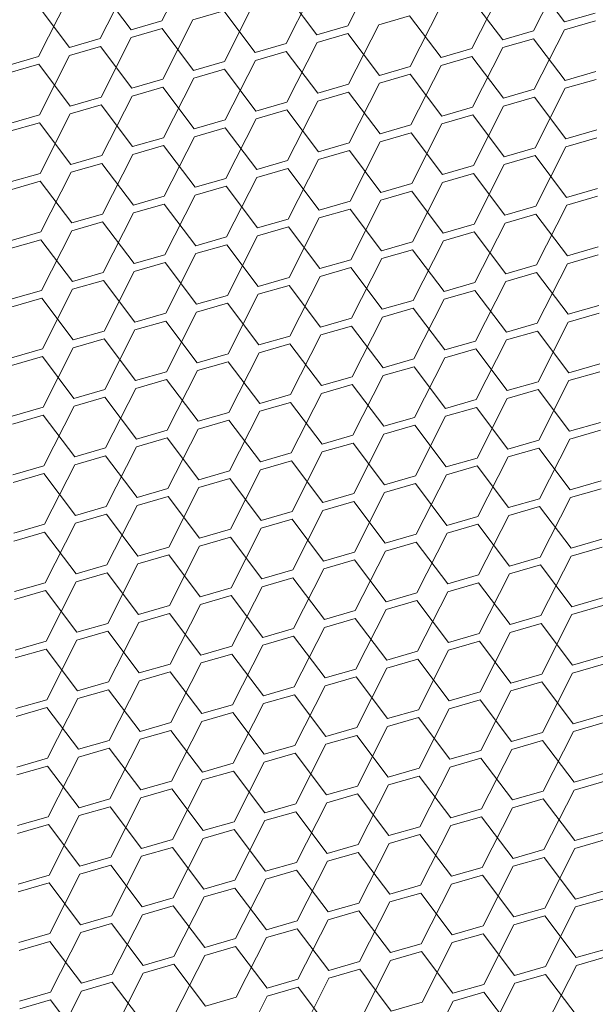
# Model space of a CAD drawing. Header units: millimetres. Extents: x 3925 to 5043, y -86 to 778.
# Tile 410 of 439: x 4960.66 to 4964.8, y 530.06 to 537.15. Entities that reach past the tile are written whole.
import ezdxf

# ---------------------------------------------------------------- set-up
doc = ezdxf.new("R2010")
doc.units = ezdxf.units.MM
doc.header["$LTSCALE"] = 46.255
doc.layers.add('H30K-DUST-FIDXF_CONTINUOUS_LINE', color=7, linetype='CONTINUOUS')

msp = doc.modelspace()

# ---------------------------------------------------------------- linework, layer by layer
at = {"layer": 'H30K-DUST-FIDXF_CONTINUOUS_LINE', "color": 7, "linetype": 'Continuous', "lineweight": 0}
for p, q in [((4961.687, 537.1426), (4961.9043, 537.5712)), ((4963.0237, 537.1064), (4963.2409, 537.5351)), ((4964.3603, 537.0703), (4964.5776, 537.499)), ((4961.2432, 537.0143), (4961.4605, 537.443)), ((4964.5822, 537.1344), (4964.3557, 537.4348)), ((4961.4651, 537.0784), (4961.2386, 537.3788)), ((4962.5799, 536.9782), (4962.7972, 537.4068)), ((4963.9165, 536.942), (4964.1338, 537.3707)), ((4960.7995, 536.886), (4961.0167, 537.3147)), ((4962.1361, 536.8499), (4962.3534, 537.2786)), ((4962.8018, 537.0423), (4962.5753, 537.3427)), ((4964.1384, 537.0062), (4963.9119, 537.3066)), ((4961.0214, 536.9502), (4960.7949, 537.2506)), ((4962.1315, 537.2144), (4961.9096, 537.1503)), ((4962.358, 536.914), (4962.1315, 537.2144)), ((4963.4728, 536.8138), (4963.69, 537.2424)), ((4961.4651, 537.0784), (4961.687, 537.1426)), ((4961.6924, 536.7216), (4961.9096, 537.1503)), ((4963.4682, 537.1783), (4963.2463, 537.1142)), ((4963.6947, 536.8779), (4963.4682, 537.1783)), ((4964.5822, 537.1344), (4964.8041, 537.1986)), ((4964.8048, 537.1422), (4964.5829, 537.078)), ((4961.6877, 537.0862), (4961.4658, 537.022)), ((4961.9142, 536.7858), (4961.6877, 537.0862)), ((4962.8018, 537.0423), (4963.0237, 537.1064)), ((4963.029, 536.6855), (4963.2463, 537.1142)), ((4964.1384, 537.0062), (4964.3603, 537.0703)), ((4964.3656, 536.6494), (4964.5829, 537.078)), ((4961.0214, 536.9502), (4961.2432, 537.0143)), ((4961.2486, 536.5934), (4961.4658, 537.022)), ((4963.0244, 537.05), (4962.8025, 536.9859)), ((4963.2509, 536.7496), (4963.0244, 537.05)), ((4964.361, 537.0139), (4964.1391, 536.9498)), ((4964.5875, 536.7135), (4964.361, 537.0139)), ((4961.244, 536.9579), (4961.0221, 536.8938)), ((4961.4705, 536.6575), (4961.244, 536.9579)), ((4962.358, 536.914), (4962.5799, 536.9782)), ((4962.5852, 536.5572), (4962.8025, 536.9859)), ((4963.6947, 536.8779), (4963.9165, 536.942)), ((4963.9219, 536.5211), (4964.1391, 536.9498)), ((4960.5776, 536.8219), (4960.7995, 536.886)), ((4960.8048, 536.4651), (4961.0221, 536.8938)), ((4962.1415, 536.429), (4962.3587, 536.8576)), ((4962.5806, 536.9218), (4962.3587, 536.8576)), ((4962.8071, 536.6214), (4962.5806, 536.9218)), ((4963.9173, 536.8856), (4963.6954, 536.8215)), ((4964.1438, 536.5852), (4963.9173, 536.8856)), ((4960.8002, 536.8296), (4960.5783, 536.7655)), ((4961.0267, 536.5292), (4960.8002, 536.8296)), ((4961.9142, 536.7858), (4962.1361, 536.8499)), ((4962.1368, 536.7935), (4961.915, 536.7294)), ((4962.3633, 536.4931), (4962.1368, 536.7935)), ((4963.2509, 536.7496), (4963.4728, 536.8138)), ((4963.4781, 536.3928), (4963.6954, 536.8215)), ((4961.4705, 536.6575), (4961.6924, 536.7216)), ((4961.6977, 536.3007), (4961.915, 536.7294)), ((4963.4735, 536.7574), (4963.2516, 536.6932)), ((4963.7, 536.457), (4963.4735, 536.7574)), ((4964.5875, 536.7135), (4964.8094, 536.7776)), ((4964.8101, 536.7212), (4964.5882, 536.6571)), ((4961.6931, 536.6652), (4961.4712, 536.6011)), ((4961.9196, 536.3648), (4961.6931, 536.6652)), ((4962.8071, 536.6214), (4963.029, 536.6855)), ((4963.0343, 536.2646), (4963.2516, 536.6932)), ((4964.1438, 536.5852), (4964.3656, 536.6494)), ((4964.371, 536.2284), (4964.5882, 536.6571)), ((4961.0267, 536.5292), (4961.2486, 536.5934)), ((4961.2539, 536.1724), (4961.4712, 536.6011)), ((4963.0297, 536.6291), (4962.8078, 536.565)), ((4963.2562, 536.3287), (4963.0297, 536.6291)), ((4964.3664, 536.593), (4964.1445, 536.5288)), ((4964.5929, 536.2926), (4964.3664, 536.593)), ((4961.2493, 536.537), (4961.0274, 536.4728)), ((4961.4758, 536.2366), (4961.2493, 536.537)), ((4962.3633, 536.4931), (4962.5852, 536.5572)), ((4962.5859, 536.5008), (4962.3641, 536.4367)), ((4962.8124, 536.2004), (4962.5859, 536.5008)), ((4962.5906, 536.1363), (4962.8078, 536.565)), ((4963.7, 536.457), (4963.9219, 536.5211)), ((4963.9272, 536.1002), (4964.1445, 536.5288)), ((4960.5829, 536.401), (4960.8048, 536.4651)), ((4960.8101, 536.0442), (4961.0274, 536.4728)), ((4961.9196, 536.3648), (4962.1415, 536.429)), ((4962.1468, 536.008), (4962.3641, 536.4367)), ((4963.9226, 536.4647), (4963.7007, 536.4006)), ((4964.1491, 536.1643), (4963.9226, 536.4647)), ((4960.8055, 536.4087), (4960.5836, 536.3446)), ((4961.032, 536.1083), (4960.8055, 536.4087)), ((4962.1422, 536.3726), (4961.9203, 536.3084)), ((4962.3687, 536.0722), (4962.1422, 536.3726)), ((4963.2562, 536.3287), (4963.4781, 536.3928)), ((4963.4834, 535.9719), (4963.7007, 536.4006)), ((4964.5929, 536.2926), (4964.8147, 536.3567)), ((4961.4758, 536.2366), (4961.6977, 536.3007)), ((4961.703, 535.8798), (4961.9203, 536.3084)), ((4963.4788, 536.3364), (4963.2569, 536.2723)), ((4963.7053, 536.036), (4963.4788, 536.3364)), ((4964.8155, 536.3003), (4964.5936, 536.2362)), ((4961.6984, 536.2443), (4961.4765, 536.1802)), ((4961.9249, 535.9439), (4961.6984, 536.2443)), ((4962.8124, 536.2004), (4963.0343, 536.2646)), ((4963.0397, 535.8436), (4963.2569, 536.2723)), ((4964.1491, 536.1643), (4964.371, 536.2284)), ((4964.3763, 535.8075), (4964.5936, 536.2362)), ((4961.032, 536.1083), (4961.2539, 536.1724)), ((4961.2592, 535.7515), (4961.4765, 536.1802)), ((4962.5959, 535.7154), (4962.8132, 536.144)), ((4963.035, 536.2082), (4962.8132, 536.144)), ((4963.2615, 535.9078), (4963.035, 536.2082)), ((4964.3717, 536.172), (4964.1498, 536.1079)), ((4964.5982, 535.8716), (4964.3717, 536.172)), ((4961.2546, 536.116), (4961.0327, 536.0519)), ((4961.4811, 535.8156), (4961.2546, 536.116)), ((4962.3687, 536.0722), (4962.5906, 536.1363)), ((4962.5913, 536.0799), (4962.3694, 536.0158)), ((4962.8178, 535.7795), (4962.5913, 536.0799)), ((4963.7053, 536.036), (4963.9272, 536.1002)), ((4963.9325, 535.6792), (4964.1498, 536.1079)), ((4960.5883, 535.98), (4960.8101, 536.0442)), ((4960.8155, 535.6232), (4961.0327, 536.0519)), ((4961.9249, 535.9439), (4962.1468, 536.008)), ((4962.1521, 535.5871), (4962.3694, 536.0158)), ((4963.9279, 536.0438), (4963.706, 535.9796)), ((4964.1544, 535.7434), (4963.9279, 536.0438)), ((4960.8109, 535.9878), (4960.589, 535.9236)), ((4961.0374, 535.6874), (4960.8109, 535.9878)), ((4962.1475, 535.9516), (4961.9256, 535.8875)), ((4962.374, 535.6512), (4962.1475, 535.9516)), ((4963.2615, 535.9078), (4963.4834, 535.9719)), ((4963.4888, 535.551), (4963.706, 535.9796)), ((4964.5982, 535.8716), (4964.8201, 535.9358)), ((4961.4811, 535.8156), (4961.703, 535.8798)), ((4961.7083, 535.4588), (4961.9256, 535.8875)), ((4963.4841, 535.9155), (4963.2623, 535.8514)), ((4963.7106, 535.6151), (4963.4841, 535.9155)), ((4964.8208, 535.8794), (4964.5989, 535.8152)), ((4961.7037, 535.8234), (4961.4818, 535.7592)), ((4961.9302, 535.523), (4961.7037, 535.8234)), ((4962.8178, 535.7795), (4963.0397, 535.8436)), ((4963.045, 535.4227), (4963.2623, 535.8514)), ((4964.1544, 535.7434), (4964.3763, 535.8075)), ((4964.3816, 535.3866), (4964.5989, 535.8152)), ((4961.0374, 535.6874), (4961.2592, 535.7515)), ((4961.2646, 535.3306), (4961.4818, 535.7592)), ((4962.6012, 535.2944), (4962.8185, 535.7231)), ((4963.0404, 535.7872), (4962.8185, 535.7231)), ((4963.2669, 535.4868), (4963.0404, 535.7872)), ((4964.377, 535.7511), (4964.1551, 535.687)), ((4964.6035, 535.4507), (4964.377, 535.7511)), ((4961.26, 535.6951), (4961.0381, 535.631)), ((4961.4865, 535.3947), (4961.26, 535.6951)), ((4962.374, 535.6512), (4962.5959, 535.7154)), ((4962.5966, 535.659), (4962.3747, 535.5948)), ((4962.8231, 535.3586), (4962.5966, 535.659)), ((4963.7106, 535.6151), (4963.9325, 535.6792)), ((4963.9379, 535.2583), (4964.1551, 535.687)), ((4960.5936, 535.5591), (4960.8155, 535.6232)), ((4960.8208, 535.2023), (4961.0381, 535.631)), ((4961.9302, 535.523), (4962.1521, 535.5871)), ((4962.1574, 535.1662), (4962.3747, 535.5948)), ((4963.9332, 535.6228), (4963.7114, 535.5587)), ((4964.1598, 535.3224), (4963.9332, 535.6228)), ((4960.8162, 535.5668), (4960.5943, 535.5027)), ((4961.0427, 535.2664), (4960.8162, 535.5668)), ((4962.1528, 535.5307), (4961.9309, 535.4666)), ((4962.3793, 535.2303), (4962.1528, 535.5307)), ((4963.2669, 535.4868), (4963.4888, 535.551)), ((4963.4941, 535.13), (4963.7114, 535.5587)), ((4964.6035, 535.4507), (4964.8254, 535.5148)), ((4961.4865, 535.3947), (4961.7083, 535.4588)), ((4961.7137, 535.0379), (4961.9309, 535.4666)), ((4963.4895, 535.4946), (4963.2676, 535.4304)), ((4963.716, 535.1942), (4963.4895, 535.4946)), ((4964.8261, 535.4584), (4964.6042, 535.3943)), ((4961.7091, 535.4024), (4961.4872, 535.3383)), ((4961.9356, 535.102), (4961.7091, 535.4024)), ((4962.8231, 535.3586), (4963.045, 535.4227)), ((4963.0457, 535.3663), (4962.8238, 535.3022)), ((4963.2722, 535.0659), (4963.0457, 535.3663)), ((4963.0503, 535.0018), (4963.2676, 535.4304)), ((4964.1598, 535.3224), (4964.3816, 535.3866)), ((4964.387, 534.9656), (4964.6042, 535.3943)), ((4961.0427, 535.2664), (4961.2646, 535.3306)), ((4961.2699, 534.9096), (4961.4872, 535.3383)), ((4962.3793, 535.2303), (4962.6012, 535.2944)), ((4962.6066, 534.8735), (4962.8238, 535.3022)), ((4964.3824, 535.3302), (4964.1605, 535.266)), ((4964.6089, 535.0298), (4964.3824, 535.3302)), ((4961.2653, 535.2742), (4961.0434, 535.21)), ((4961.4918, 534.9738), (4961.2653, 535.2742)), ((4962.6019, 535.238), (4962.38, 535.1739)), ((4962.8284, 534.9376), (4962.6019, 535.238)), ((4963.716, 535.1942), (4963.9379, 535.2583)), ((4963.9432, 534.8374), (4964.1605, 535.266)), ((4960.5989, 535.1382), (4960.8208, 535.2023)), ((4960.8261, 534.7814), (4961.0434, 535.21)), ((4961.9356, 535.102), (4962.1574, 535.1662)), ((4962.1628, 534.7452), (4962.38, 535.1739)), ((4963.9386, 535.2019), (4963.7167, 535.1378)), ((4964.1651, 534.9015), (4963.9386, 535.2019)), ((4960.8215, 535.1459), (4960.5996, 535.0818)), ((4961.048, 534.8455), (4960.8215, 535.1459)), ((4962.1582, 535.1098), (4961.9363, 535.0456)), ((4962.3847, 534.8094), (4962.1582, 535.1098)), ((4963.2722, 535.0659), (4963.4941, 535.13)), ((4963.4994, 534.7091), (4963.7167, 535.1378)), ((4964.6089, 535.0298), (4964.8307, 535.0939)), ((4961.4918, 534.9738), (4961.7137, 535.0379)), ((4961.719, 534.617), (4961.9363, 535.0456)), ((4963.0557, 534.5808), (4963.2729, 535.0095)), ((4963.4948, 535.0736), (4963.2729, 535.0095)), ((4963.7213, 534.7732), (4963.4948, 535.0736)), ((4964.8315, 535.0375), (4964.6096, 534.9734)), ((4961.7144, 534.9815), (4961.4925, 534.9174)), ((4961.9409, 534.6811), (4961.7144, 534.9815)), ((4962.8284, 534.9376), (4963.0503, 535.0018)), ((4963.051, 534.9454), (4962.8292, 534.8812)), ((4963.2775, 534.645), (4963.051, 534.9454)), ((4964.1651, 534.9015), (4964.387, 534.9656)), ((4964.3923, 534.5447), (4964.6096, 534.9734)), ((4961.048, 534.8455), (4961.2699, 534.9096)), ((4961.2752, 534.4887), (4961.4925, 534.9174)), ((4962.3847, 534.8094), (4962.6066, 534.8735)), ((4962.6119, 534.4526), (4962.8292, 534.8812)), ((4964.3877, 534.9092), (4964.1658, 534.8451)), ((4964.6142, 534.6088), (4964.3877, 534.9092)), ((4961.2706, 534.8532), (4961.0487, 534.7891)), ((4961.4971, 534.5528), (4961.2706, 534.8532)), ((4962.6073, 534.8171), (4962.3854, 534.753)), ((4962.8338, 534.5167), (4962.6073, 534.8171)), ((4963.7213, 534.7732), (4963.9432, 534.8374)), ((4963.9485, 534.4164), (4964.1658, 534.8451)), ((4960.6042, 534.7172), (4960.8261, 534.7814)), ((4960.8268, 534.725), (4960.605, 534.6608)), ((4961.0533, 534.4246), (4960.8268, 534.725)), ((4960.8315, 534.3604), (4961.0487, 534.7891)), ((4961.9409, 534.6811), (4962.1628, 534.7452)), ((4962.1681, 534.3243), (4962.3854, 534.753)), ((4963.9439, 534.781), (4963.722, 534.7168)), ((4964.1704, 534.4806), (4963.9439, 534.781)), ((4962.1635, 534.6888), (4961.9416, 534.6247)), ((4962.39, 534.3884), (4962.1635, 534.6888)), ((4963.2775, 534.645), (4963.4994, 534.7091)), ((4963.5048, 534.2882), (4963.722, 534.7168)), ((4964.6142, 534.6088), (4964.8361, 534.673)), ((4961.4971, 534.5528), (4961.719, 534.617)), ((4961.7243, 534.196), (4961.9416, 534.6247)), ((4963.061, 534.1599), (4963.2783, 534.5886)), ((4963.5001, 534.6527), (4963.2783, 534.5886)), ((4963.7266, 534.3523), (4963.5001, 534.6527)), ((4964.8368, 534.6166), (4964.6149, 534.5524)), ((4961.7197, 534.5606), (4961.4978, 534.4964)), ((4961.9462, 534.2602), (4961.7197, 534.5606)), ((4962.8338, 534.5167), (4963.0557, 534.5808)), ((4963.0564, 534.5244), (4962.8345, 534.4603)), ((4963.2829, 534.224), (4963.0564, 534.5244)), ((4964.1704, 534.4806), (4964.3923, 534.5447)), ((4964.3976, 534.1238), (4964.6149, 534.5524)), ((4961.0533, 534.4246), (4961.2752, 534.4887)), ((4961.2806, 534.0678), (4961.4978, 534.4964)), ((4962.39, 534.3884), (4962.6119, 534.4526)), ((4962.6172, 534.0316), (4962.8345, 534.4603)), ((4964.393, 534.4883), (4964.1711, 534.4242)), ((4964.6195, 534.1879), (4964.393, 534.4883)), ((4961.2759, 534.4323), (4961.0541, 534.3682)), ((4961.5025, 534.1319), (4961.2759, 534.4323)), ((4962.6126, 534.3962), (4962.3907, 534.332)), ((4962.8391, 534.0958), (4962.6126, 534.3962)), ((4963.7266, 534.3523), (4963.9485, 534.4164)), ((4963.9539, 533.9955), (4964.1711, 534.4242)), ((4960.6096, 534.2963), (4960.8315, 534.3604)), ((4960.8322, 534.304), (4960.6103, 534.2399)), ((4961.0587, 534.0036), (4960.8322, 534.304)), ((4960.8368, 533.9395), (4961.0541, 534.3682)), ((4961.9462, 534.2602), (4962.1681, 534.3243)), ((4962.1734, 533.9034), (4962.3907, 534.332)), ((4963.9492, 534.36), (4963.7274, 534.2959)), ((4964.1757, 534.0596), (4963.9492, 534.36)), ((4962.1688, 534.2679), (4961.9469, 534.2038)), ((4962.3953, 533.9675), (4962.1688, 534.2679)), ((4963.2829, 534.224), (4963.5048, 534.2882)), ((4963.5055, 534.2318), (4963.2836, 534.1677)), ((4963.732, 533.9314), (4963.5055, 534.2318)), ((4963.5101, 533.8672), (4963.7274, 534.2959)), ((4964.6195, 534.1879), (4964.8414, 534.252)), ((4961.5025, 534.1319), (4961.7243, 534.196)), ((4961.7297, 533.7751), (4961.9469, 534.2038)), ((4962.8391, 534.0958), (4963.061, 534.1599)), ((4963.0663, 533.739), (4963.2836, 534.1677)), ((4964.8421, 534.1956), (4964.6202, 534.1315)), ((4961.7251, 534.1397), (4961.5032, 534.0755)), ((4961.9516, 533.8392), (4961.7251, 534.1397)), ((4963.0617, 534.1035), (4962.8398, 534.0394)), ((4963.2882, 533.8031), (4963.0617, 534.1035)), ((4964.1757, 534.0596), (4964.3976, 534.1238)), ((4964.403, 533.7028), (4964.6202, 534.1315)), ((4961.0587, 534.0036), (4961.2806, 534.0678)), ((4961.2859, 533.6468), (4961.5032, 534.0755)), ((4962.3953, 533.9675), (4962.6172, 534.0316)), ((4962.6225, 533.6107), (4962.8398, 534.0394)), ((4964.3983, 534.0674), (4964.1765, 534.0033)), ((4964.6248, 533.767), (4964.3983, 534.0674)), ((4960.8421, 533.5186), (4961.0594, 533.9473)), ((4961.2813, 534.0114), (4961.0594, 533.9473)), ((4961.5078, 533.711), (4961.2813, 534.0114)), ((4962.6179, 533.9753), (4962.396, 533.9111)), ((4962.8444, 533.6748), (4962.6179, 533.9753)), ((4963.732, 533.9314), (4963.9539, 533.9955)), ((4963.9592, 533.5746), (4964.1765, 534.0033)), ((4960.6149, 533.8754), (4960.8368, 533.9395)), ((4960.8375, 533.8831), (4960.6156, 533.819)), ((4961.064, 533.5827), (4960.8375, 533.8831)), ((4961.9516, 533.8392), (4962.1734, 533.9034)), ((4962.1788, 533.4825), (4962.396, 533.9111)), ((4963.5154, 533.4463), (4963.7327, 533.875)), ((4963.9546, 533.9391), (4963.7327, 533.875)), ((4964.1811, 533.6387), (4963.9546, 533.9391)), ((4962.1742, 533.847), (4961.9523, 533.7829)), ((4962.4007, 533.5466), (4962.1742, 533.847)), ((4963.2882, 533.8031), (4963.5101, 533.8672)), ((4963.5108, 533.8109), (4963.2889, 533.7467)), ((4963.7373, 533.5104), (4963.5108, 533.8109)), ((4964.6248, 533.767), (4964.8467, 533.8311)), ((4961.5078, 533.711), (4961.7297, 533.7751)), ((4961.735, 533.3542), (4961.9523, 533.7829)), ((4962.8444, 533.6748), (4963.0663, 533.739)), ((4963.0716, 533.3181), (4963.2889, 533.7467)), ((4964.8474, 533.7747), (4964.6256, 533.7106)), ((4961.7304, 533.7187), (4961.5085, 533.6546)), ((4961.9569, 533.4183), (4961.7304, 533.7187)), ((4963.067, 533.6826), (4962.8451, 533.6185)), ((4963.2935, 533.3822), (4963.067, 533.6826)), ((4964.1811, 533.6387), (4964.403, 533.7028)), ((4964.4083, 533.2819), (4964.6256, 533.7106)), ((4961.064, 533.5827), (4961.2859, 533.6468)), ((4961.2912, 533.2259), (4961.5085, 533.6546)), ((4962.4007, 533.5466), (4962.6225, 533.6107)), ((4962.6279, 533.1898), (4962.8451, 533.6185)), ((4964.4037, 533.6465), (4964.1818, 533.5823)), ((4964.6302, 533.3461), (4964.4037, 533.6465)), ((4960.8475, 533.0977), (4961.0647, 533.5263)), ((4961.2866, 533.5905), (4961.0647, 533.5263)), ((4961.5131, 533.2901), (4961.2866, 533.5905)), ((4962.6233, 533.5543), (4962.4014, 533.4902)), ((4962.8498, 533.2539), (4962.6233, 533.5543)), ((4963.7373, 533.5104), (4963.9592, 533.5746)), ((4963.9645, 533.1537), (4964.1818, 533.5823)), ((4960.6202, 533.4545), (4960.8421, 533.5186)), ((4960.8428, 533.4622), (4960.621, 533.3981)), ((4961.0693, 533.1618), (4960.8428, 533.4622)), ((4961.9569, 533.4183), (4962.1788, 533.4825)), ((4962.1841, 533.0615), (4962.4014, 533.4902)), ((4963.5207, 533.0254), (4963.738, 533.4541)), ((4963.9599, 533.5182), (4963.738, 533.4541)), ((4964.1864, 533.2178), (4963.9599, 533.5182)), ((4962.1795, 533.4261), (4961.9576, 533.3619)), ((4962.406, 533.1257), (4962.1795, 533.4261)), ((4963.2935, 533.3822), (4963.5154, 533.4463)), ((4963.5161, 533.3899), (4963.2942, 533.3258)), ((4963.7426, 533.0895), (4963.5161, 533.3899)), ((4964.6302, 533.3461), (4964.8521, 533.4102)), ((4961.5131, 533.2901), (4961.735, 533.3542)), ((4961.7403, 532.9333), (4961.9576, 533.3619)), ((4962.8498, 533.2539), (4963.0716, 533.3181)), ((4963.077, 532.8971), (4963.2942, 533.3258)), ((4964.8528, 533.3538), (4964.6309, 533.2897)), ((4961.7357, 533.2978), (4961.5138, 533.2337)), ((4961.9622, 532.9974), (4961.7357, 533.2978)), ((4963.0724, 533.2617), (4962.8505, 533.1975)), ((4963.2989, 532.9613), (4963.0724, 533.2617)), ((4964.1864, 533.2178), (4964.4083, 533.2819)), ((4964.4136, 532.861), (4964.6309, 533.2897)), ((4961.0693, 533.1618), (4961.2912, 533.2259)), ((4961.2919, 533.1695), (4961.0701, 533.1054)), ((4961.5184, 532.8691), (4961.2919, 533.1695)), ((4961.2966, 532.805), (4961.5138, 533.2337)), ((4962.406, 533.1257), (4962.6279, 533.1898)), ((4962.6332, 532.7689), (4962.8505, 533.1975)), ((4964.409, 533.2255), (4964.1871, 533.1614)), ((4964.6355, 532.9251), (4964.409, 533.2255)), ((4960.6256, 533.0335), (4960.8475, 533.0977)), ((4960.8528, 532.6767), (4961.0701, 533.1054)), ((4962.6286, 533.1334), (4962.4067, 533.0693)), ((4962.8551, 532.833), (4962.6286, 533.1334)), ((4963.7426, 533.0895), (4963.9645, 533.1537)), ((4963.9652, 533.0973), (4963.7433, 533.0331)), ((4964.1917, 532.7969), (4963.9652, 533.0973)), ((4963.9699, 532.7327), (4964.1871, 533.1614)), ((4960.8482, 533.0413), (4960.6263, 532.9771)), ((4961.0747, 532.7409), (4960.8482, 533.0413)), ((4961.9622, 532.9974), (4962.1841, 533.0615)), ((4962.1894, 532.6406), (4962.4067, 533.0693)), ((4963.2989, 532.9613), (4963.5207, 533.0254)), ((4963.5261, 532.6045), (4963.7433, 533.0331)), ((4962.1848, 533.0051), (4961.9629, 532.941)), ((4962.4113, 532.7047), (4962.1848, 533.0051)), ((4963.5215, 532.969), (4963.2996, 532.9049)), ((4963.748, 532.6686), (4963.5215, 532.969)), ((4964.6355, 532.9251), (4964.8574, 532.9893)), ((4961.5184, 532.8691), (4961.7403, 532.9333)), ((4961.7457, 532.5123), (4961.9629, 532.941)), ((4962.8551, 532.833), (4963.077, 532.8971)), ((4963.0823, 532.4762), (4963.2996, 532.9049)), ((4964.8581, 532.9329), (4964.6362, 532.8687)), ((4961.3019, 532.3841), (4961.5192, 532.8127)), ((4961.741, 532.8769), (4961.5192, 532.8127)), ((4961.9675, 532.5765), (4961.741, 532.8769)), ((4963.0777, 532.8407), (4962.8558, 532.7766)), ((4963.3042, 532.5403), (4963.0777, 532.8407)), ((4964.1917, 532.7969), (4964.4136, 532.861)), ((4964.419, 532.4401), (4964.6362, 532.8687)), ((4961.0747, 532.7409), (4961.2966, 532.805)), ((4961.2973, 532.7486), (4961.0754, 532.6845)), ((4961.5238, 532.4482), (4961.2973, 532.7486)), ((4962.4113, 532.7047), (4962.6332, 532.7689)), ((4962.6385, 532.3479), (4962.8558, 532.7766)), ((4963.9752, 532.3118), (4964.1925, 532.7405)), ((4964.4143, 532.8046), (4964.1925, 532.7405)), ((4964.6408, 532.5042), (4964.4143, 532.8046)), ((4960.6309, 532.6126), (4960.8528, 532.6767)), ((4960.8581, 532.2558), (4961.0754, 532.6845)), ((4962.6339, 532.7125), (4962.412, 532.6483)), ((4962.8604, 532.4121), (4962.6339, 532.7125)), ((4963.748, 532.6686), (4963.9699, 532.7327)), ((4963.9706, 532.6763), (4963.7487, 532.6122)), ((4964.1971, 532.3759), (4963.9706, 532.6763)), ((4960.8535, 532.6203), (4960.6316, 532.5562)), ((4961.08, 532.3199), (4960.8535, 532.6203)), ((4961.9675, 532.5765), (4962.1894, 532.6406)), ((4962.1948, 532.2197), (4962.412, 532.6483)), ((4963.3042, 532.5403), (4963.5261, 532.6045)), ((4963.5314, 532.1835), (4963.7487, 532.6122)), ((4962.1901, 532.5842), (4961.9683, 532.5201)), ((4962.4167, 532.2838), (4962.1901, 532.5842)), ((4963.5268, 532.5481), (4963.3049, 532.4839)), ((4963.7533, 532.2477), (4963.5268, 532.5481)), ((4964.6408, 532.5042), (4964.8627, 532.5683)), ((4961.5238, 532.4482), (4961.7457, 532.5123)), ((4961.751, 532.0914), (4961.9683, 532.5201)), ((4962.8604, 532.4121), (4963.0823, 532.4762)), ((4963.0876, 532.0553), (4963.3049, 532.4839)), ((4964.8634, 532.5119), (4964.6416, 532.4478)), ((4961.3072, 531.9631), (4961.5245, 532.3918)), ((4961.7464, 532.4559), (4961.5245, 532.3918)), ((4961.9729, 532.1555), (4961.7464, 532.4559)), ((4963.083, 532.4198), (4962.8611, 532.3557)), ((4963.3095, 532.1194), (4963.083, 532.4198)), ((4964.1971, 532.3759), (4964.419, 532.4401)), ((4964.4243, 532.0191), (4964.6416, 532.4478)), ((4961.08, 532.3199), (4961.3019, 532.3841)), ((4961.3026, 532.3277), (4961.0807, 532.2635)), ((4961.5291, 532.0273), (4961.3026, 532.3277)), ((4962.4167, 532.2838), (4962.6385, 532.3479)), ((4962.6439, 531.927), (4962.8611, 532.3557)), ((4963.9805, 531.8909), (4964.1978, 532.3195)), ((4964.4197, 532.3837), (4964.1978, 532.3195)), ((4964.6462, 532.0833), (4964.4197, 532.3837)), ((4960.6362, 532.1917), (4960.8581, 532.2558)), ((4960.8634, 531.8349), (4961.0807, 532.2635)), ((4962.6393, 532.2915), (4962.4174, 532.2274)), ((4962.8658, 531.9911), (4962.6393, 532.2915)), ((4963.7533, 532.2477), (4963.9752, 532.3118)), ((4963.9759, 532.2554), (4963.754, 532.1913)), ((4964.2024, 531.955), (4963.9759, 532.2554)), ((4960.8588, 532.1994), (4960.6369, 532.1353)), ((4961.0853, 531.899), (4960.8588, 532.1994)), ((4961.9729, 532.1555), (4962.1948, 532.2197)), ((4962.2001, 531.7987), (4962.4174, 532.2274)), ((4963.3095, 532.1194), (4963.5314, 532.1835)), ((4963.5367, 531.7626), (4963.754, 532.1913)), ((4962.1955, 532.1633), (4961.9736, 532.0991)), ((4962.422, 531.8629), (4962.1955, 532.1633)), ((4963.5321, 532.1271), (4963.3102, 532.063)), ((4963.7586, 531.8267), (4963.5321, 532.1271)), ((4964.6462, 532.0833), (4964.8681, 532.1474)), ((4961.5291, 532.0273), (4961.751, 532.0914)), ((4961.7517, 532.035), (4961.5298, 531.9709)), ((4961.9782, 531.7346), (4961.7517, 532.035)), ((4961.7563, 531.6705), (4961.9736, 532.0991)), ((4962.8658, 531.9911), (4963.0876, 532.0553)), ((4963.093, 531.6343), (4963.3102, 532.063)), ((4964.8688, 532.091), (4964.6469, 532.0269)), ((4961.0853, 531.899), (4961.3072, 531.9631)), ((4961.3126, 531.5422), (4961.5298, 531.9709)), ((4963.0884, 531.9989), (4962.8665, 531.9347)), ((4963.3149, 531.6985), (4963.0884, 531.9989)), ((4964.2024, 531.955), (4964.4243, 532.0191)), ((4964.425, 531.9627), (4964.2031, 531.8986)), ((4964.6515, 531.6623), (4964.425, 531.9627)), ((4964.4296, 531.5982), (4964.6469, 532.0269)), ((4961.3079, 531.9067), (4961.086, 531.8426)), ((4961.5344, 531.6063), (4961.3079, 531.9067)), ((4962.422, 531.8629), (4962.6439, 531.927)), ((4962.6492, 531.5061), (4962.8665, 531.9347)), ((4963.7586, 531.8267), (4963.9805, 531.8909)), ((4963.9858, 531.4699), (4964.2031, 531.8986)), ((4960.6416, 531.7707), (4960.8634, 531.8349)), ((4960.8688, 531.4139), (4961.086, 531.8426)), ((4962.6446, 531.8706), (4962.4227, 531.8065)), ((4962.8711, 531.5702), (4962.6446, 531.8706)), ((4963.9812, 531.8345), (4963.7593, 531.7703)), ((4964.2077, 531.5341), (4963.9812, 531.8345)), ((4960.8642, 531.7785), (4960.6423, 531.7143)), ((4961.0907, 531.4781), (4960.8642, 531.7785)), ((4961.9782, 531.7346), (4962.2001, 531.7987)), ((4962.2054, 531.3778), (4962.4227, 531.8065)), ((4963.3149, 531.6985), (4963.5367, 531.7626)), ((4963.5421, 531.3417), (4963.7593, 531.7703)), ((4961.7617, 531.2495), (4961.9789, 531.6782)), ((4962.2008, 531.7423), (4961.9789, 531.6782)), ((4962.4273, 531.4419), (4962.2008, 531.7423)), ((4963.5375, 531.7062), (4963.3156, 531.6421)), ((4963.764, 531.4058), (4963.5375, 531.7062)), ((4964.6515, 531.6623), (4964.8734, 531.7265)), ((4961.5344, 531.6063), (4961.7563, 531.6705)), ((4961.757, 531.6141), (4961.5352, 531.5499)), ((4961.9835, 531.3137), (4961.757, 531.6141)), ((4962.8711, 531.5702), (4963.093, 531.6343)), ((4963.0983, 531.2134), (4963.3156, 531.6421)), ((4964.8741, 531.6701), (4964.6522, 531.6059)), ((4961.0907, 531.4781), (4961.3126, 531.5422)), ((4961.3179, 531.1213), (4961.5352, 531.5499)), ((4963.0937, 531.5779), (4962.8718, 531.5138)), ((4963.3202, 531.2775), (4963.0937, 531.5779)), ((4964.2077, 531.5341), (4964.4296, 531.5982)), ((4964.4303, 531.5418), (4964.2084, 531.4777)), ((4964.6568, 531.2414), (4964.4303, 531.5418)), ((4964.4349, 531.1773), (4964.6522, 531.6059)), ((4961.3133, 531.4858), (4961.0914, 531.4217)), ((4961.5398, 531.1854), (4961.3133, 531.4858)), ((4962.4273, 531.4419), (4962.6492, 531.5061)), ((4962.6545, 531.0851), (4962.8718, 531.5138)), ((4963.764, 531.4058), (4963.9858, 531.4699)), ((4963.9912, 531.049), (4964.2084, 531.4777)), ((4960.6469, 531.3498), (4960.8688, 531.4139)), ((4960.8741, 530.993), (4961.0914, 531.4217)), ((4962.6499, 531.4497), (4962.428, 531.3855)), ((4962.8764, 531.1493), (4962.6499, 531.4497)), ((4963.9866, 531.4135), (4963.7647, 531.3494)), ((4964.2131, 531.1131), (4963.9866, 531.4135)), ((4960.8695, 531.3575), (4960.6476, 531.2934)), ((4961.096, 531.0571), (4960.8695, 531.3575)), ((4961.9835, 531.3137), (4962.2054, 531.3778)), ((4962.2108, 530.9569), (4962.428, 531.3855)), ((4963.3202, 531.2775), (4963.5421, 531.3417)), ((4963.5474, 530.9207), (4963.7647, 531.3494)), ((4961.767, 530.8286), (4961.9843, 531.2573)), ((4962.2061, 531.3214), (4961.9843, 531.2573)), ((4962.4326, 531.021), (4962.2061, 531.3214)), ((4963.5428, 531.2853), (4963.3209, 531.2211)), ((4963.7693, 530.9849), (4963.5428, 531.2853)), ((4964.6568, 531.2414), (4964.8787, 531.3055)), ((4961.5398, 531.1854), (4961.7617, 531.2495)), ((4961.7624, 531.1931), (4961.5405, 531.129)), ((4961.9889, 530.8927), (4961.7624, 531.1931)), ((4962.8764, 531.1493), (4963.0983, 531.2134)), ((4963.1036, 530.7925), (4963.3209, 531.2211)), ((4964.4403, 530.7563), (4964.6575, 531.185)), ((4964.8794, 531.2491), (4964.6575, 531.185)), ((4961.096, 531.0571), (4961.3179, 531.1213)), ((4961.3232, 530.7003), (4961.5405, 531.129)), ((4963.099, 531.157), (4962.8771, 531.0929)), ((4963.3255, 530.8566), (4963.099, 531.157)), ((4964.2131, 531.1131), (4964.4349, 531.1773)), ((4964.4357, 531.1209), (4964.2138, 531.0567)), ((4964.6622, 530.8205), (4964.4357, 531.1209)), ((4961.3186, 531.0649), (4961.0967, 531.0007)), ((4961.5451, 530.7645), (4961.3186, 531.0649)), ((4962.4326, 531.021), (4962.6545, 531.0851)), ((4962.6599, 530.6642), (4962.8771, 531.0929)), ((4963.7693, 530.9849), (4963.9912, 531.049)), ((4963.9965, 530.6281), (4964.2138, 531.0567)), ((4960.6522, 530.9289), (4960.8741, 530.993)), ((4960.8794, 530.5721), (4961.0967, 531.0007)), ((4962.6552, 531.0287), (4962.4334, 530.9646)), ((4962.8817, 530.7283), (4962.6552, 531.0287)), ((4963.9919, 530.9926), (4963.77, 530.9285)), ((4964.2184, 530.6922), (4963.9919, 530.9926)), ((4960.8748, 530.9366), (4960.6529, 530.8725)), ((4961.1013, 530.6362), (4960.8748, 530.9366)), ((4961.9889, 530.8927), (4962.2108, 530.9569)), ((4962.2115, 530.9005), (4961.9896, 530.8363)), ((4962.438, 530.6001), (4962.2115, 530.9005)), ((4962.2161, 530.5359), (4962.4334, 530.9646)), ((4963.3255, 530.8566), (4963.5474, 530.9207)), ((4963.5527, 530.4998), (4963.77, 530.9285)), ((4961.5451, 530.7645), (4961.767, 530.8286)), ((4961.7723, 530.4077), (4961.9896, 530.8363)), ((4963.5481, 530.8643), (4963.3262, 530.8002)), ((4963.7746, 530.5639), (4963.5481, 530.8643)), ((4964.6622, 530.8205), (4964.8841, 530.8846)), ((4964.8848, 530.8282), (4964.6629, 530.7641)), ((4961.7677, 530.7722), (4961.5458, 530.7081)), ((4961.9942, 530.4718), (4961.7677, 530.7722)), ((4962.8817, 530.7283), (4963.1036, 530.7925)), ((4963.109, 530.3715), (4963.3262, 530.8002)), ((4964.2184, 530.6922), (4964.4403, 530.7563)), ((4964.4456, 530.3354), (4964.6629, 530.7641)), ((4961.1013, 530.6362), (4961.3232, 530.7003)), ((4961.3285, 530.2794), (4961.5458, 530.7081)), ((4963.1043, 530.7361), (4962.8825, 530.6719)), ((4963.3308, 530.4357), (4963.1043, 530.7361)), ((4964.441, 530.6999), (4964.2191, 530.6358)), ((4964.6675, 530.3995), (4964.441, 530.6999)), ((4961.3239, 530.6439), (4961.102, 530.5798)), ((4961.5504, 530.3435), (4961.3239, 530.6439)), ((4962.438, 530.6001), (4962.6599, 530.6642)), ((4962.6652, 530.2433), (4962.8825, 530.6719)), ((4963.7746, 530.5639), (4963.9965, 530.6281)), ((4964.0018, 530.2071), (4964.2191, 530.6358)), ((4960.6576, 530.5079), (4960.8794, 530.5721)), ((4960.8848, 530.1511), (4961.102, 530.5798)), ((4962.2214, 530.115), (4962.4387, 530.5437)), ((4962.6606, 530.6078), (4962.4387, 530.5437)), ((4962.8871, 530.3074), (4962.6606, 530.6078)), ((4963.9972, 530.5717), (4963.7753, 530.5075)), ((4964.2237, 530.2713), (4963.9972, 530.5717)), ((4960.8802, 530.5157), (4960.6583, 530.4515)), ((4961.1067, 530.2153), (4960.8802, 530.5157)), ((4961.9942, 530.4718), (4962.2161, 530.5359)), ((4962.2168, 530.4795), (4961.9949, 530.4154)), ((4962.4433, 530.1791), (4962.2168, 530.4795)), ((4963.3308, 530.4357), (4963.5527, 530.4998)), ((4963.5581, 530.0789), (4963.7753, 530.5075)), ((4961.5504, 530.3435), (4961.7723, 530.4077)), ((4961.7776, 529.9867), (4961.9949, 530.4154)), ((4963.5535, 530.4434), (4963.3316, 530.3793)), ((4963.78, 530.143), (4963.5535, 530.4434)), ((4964.6675, 530.3995), (4964.8894, 530.4637)), ((4964.8901, 530.4073), (4964.6682, 530.3431)), ((4961.773, 530.3513), (4961.5511, 530.2871)), ((4961.9995, 530.0509), (4961.773, 530.3513)), ((4962.8871, 530.3074), (4963.109, 530.3715)), ((4963.1143, 529.9506), (4963.3316, 530.3793)), ((4964.2237, 530.2713), (4964.4456, 530.3354)), ((4964.4509, 529.9145), (4964.6682, 530.3431)), ((4961.1067, 530.2153), (4961.3285, 530.2794)), ((4961.3339, 529.8585), (4961.5511, 530.2871)), ((4963.1097, 530.3151), (4962.8878, 530.251)), ((4963.3362, 530.0147), (4963.1097, 530.3151)), ((4964.4463, 530.279), (4964.2244, 530.2149)), ((4964.6728, 529.9786), (4964.4463, 530.279)), ((4961.3293, 530.223), (4961.1074, 530.1589)), ((4961.5558, 529.9226), (4961.3293, 530.223)), ((4962.4433, 530.1791), (4962.6652, 530.2433)), ((4962.6705, 529.8223), (4962.8878, 530.251)), ((4963.78, 530.143), (4964.0018, 530.2071)), ((4964.0072, 529.7862), (4964.2244, 530.2149)), ((4960.6629, 530.087), (4960.8848, 530.1511)), ((4960.8901, 529.7302), (4961.1074, 530.1589)), ((4962.2268, 529.6941), (4962.444, 530.1227)), ((4962.6659, 530.1869), (4962.444, 530.1227)), ((4962.8924, 529.8865), (4962.6659, 530.1869)), ((4964.0026, 530.1507), (4963.7807, 530.0866)), ((4964.2291, 529.8503), (4964.0026, 530.1507)), ((4960.8855, 530.0948), (4960.6636, 530.0306)), ((4961.112, 529.7943), (4960.8855, 530.0948)), ((4961.9995, 530.0509), (4962.2214, 530.115)), ((4963.3362, 530.0147), (4963.5581, 530.0789)), ((4963.5634, 529.6579), (4963.7807, 530.0866))]:
    msp.add_line(p, q, dxfattribs=at)

doc.saveas('drawing.dxf')
